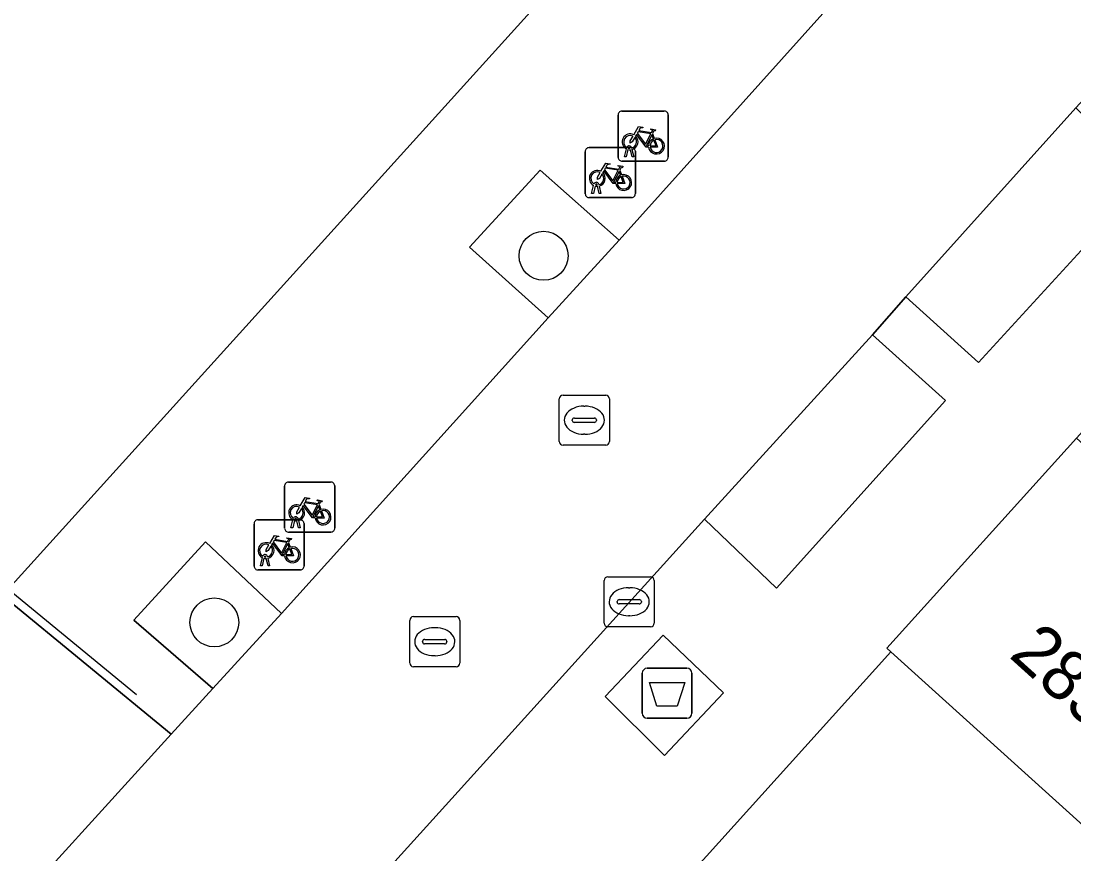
# Model space of a CAD drawing. Extents: x 161772 to 163126, y 383092 to 383917.
# Drawn here: x 162069.03 to 162090.05, y 383197.19 to 383213.83 of the extents above; entities that cross this region are included whole.
import ezdxf

# ---------------------------------------------------------------- set-up
doc = ezdxf.new("R2010")
doc.units = 0
for name, color, linetype in [('IMGEO_Afval_apart_plaats', 7, 'Continuous'), ('IMGEO_Boom', 7, 'Continuous'), ('IMGEO_Erf', 7, 'Continuous'), ('IMGEO_Fietsenrek', 7, 'Continuous'), ('IMGEO_Groenvoorziening', 7, 'Continuous'), ('IMGEO_Kolk', 7, 'Continuous'), ('IMGEO_Lijnafwatering', 7, 'Continuous'), ('IMGEO_Pand', 7, 'Continuous'), ('IMGEO_Pand_nummerreeks', 7, 'Continuous'), ('IMGEO_Parkeervlak_gesloten', 7, 'Continuous'), ('IMGEO_Rijbaan_lokaal_open', 7, 'Continuous'), ('IMGEO_Rioolput', 7, 'Continuous'), ('IMGEO_Voetpad_gesloten', 7, 'Continuous'), ('IMGEO_Voetpad_open', 7, 'Continuous')]:
    doc.layers.add(name, color=color, linetype=linetype)

msp = doc.modelspace()

# ---------------------------------------------------------------- linework, layer by layer
at = {"layer": 'IMGEO_Afval_apart_plaats'}
for p, q in [((162081.431, 383200), (162081.431, 383200.8)), ((162081.431, 383200.8), (162081.431, 383200)), ((162081.531, 383200.9), (162082.321, 383200.9)), ((162082.321, 383200.9), (162081.531, 383200.9)), ((162082.421, 383200.8), (162082.421, 383200)), ((162082.421, 383200), (162082.421, 383200.8)), ((162082.321, 383199.9), (162081.531, 383199.9)), ((162081.531, 383199.9), (162082.321, 383199.9))]:
    msp.add_line(p, q, dxfattribs=at)
msp.add_lwpolyline([(162081.574, 383200.614), (162082.278, 383200.614), (162082.129, 383200.144), (162081.723, 383200.144), (162081.574, 383200.614)], dxfattribs=at)
for centre, start, end in [((162081.531, 383200.8), 90, 180), ((162081.531, 383200.8), 90, 180), ((162082.321, 383200.8), 0, 90), ((162082.321, 383200.8), 360, 90), ((162081.531, 383200), 180, 270), ((162081.531, 383200), 180, 270), ((162082.321, 383200), 270, 0), ((162082.321, 383200), 270, 0)]:
    msp.add_arc(centre, 0.1, start, end, dxfattribs=at)
at = {"layer": 'IMGEO_Boom'}
for centre in [(162079.461, 383209.138), (162072.885, 383201.815)]:
    msp.add_circle(centre, 0.489, dxfattribs=at)
at = {"layer": 'IMGEO_Erf'}
msp.add_lwpolyline([(162068.652, 383202.355), (162096.663, 383233.336), (162100.456, 383238.097), (162111.993, 383252.292)], dxfattribs=at)
msp.add_lwpolyline([(162095.174, 383193.293), (162090.785, 383197.26), (162086.397, 383201.227), (162076.705, 383190.48), (162081.027, 383186.571), (162085.438, 383182.583), (162089.848, 383178.594), (162094.251, 383174.613), (162098.438, 383179.252), (162099.76, 383180.716), (162103.95, 383185.358), (162099.562, 383189.325)], close=True, dxfattribs=at)
at = {"layer": 'IMGEO_Fietsenrek'}
for p, q in [((162080.948, 383211.104), (162080.948, 383211.945)), ((162080.948, 383211.945), (162080.948, 383211.104)), ((162081.023, 383212.029), (162081.864, 383212.029)), ((162081.864, 383212.029), (162081.023, 383212.029)), ((162081.948, 383211.954), (162081.948, 383211.113)), ((162081.948, 383211.113), (162081.948, 383211.954)), ((162081.635, 383211.578), (162081.671, 383211.483)), ((162080.368, 383211.3), (162081.209, 383211.3)), ((162081.209, 383211.3), (162080.368, 383211.3)), ((162081.075, 383211.113), (162081.114, 383211.273)), ((162081.144, 383211.261), (162081.109, 383211.113)), ((162081.186, 383211.285), (162081.185, 383211.289)), ((162081.217, 383211.296), (162081.218, 383211.289)), ((162081.225, 383211.259), (162081.26, 383211.113)), ((162080.293, 383210.375), (162080.293, 383211.216)), ((162080.293, 383211.216), (162080.293, 383210.375)), ((162081.109, 383211.113), (162081.075, 383211.113)), ((162081.227, 383211.113), (162081.193, 383211.255)), ((162081.26, 383211.113), (162081.227, 383211.113)), ((162081.293, 383211.225), (162081.293, 383210.384)), ((162081.293, 383210.384), (162081.293, 383211.225)), ((162080.98, 383210.849), (162081.016, 383210.754)), ((162081.873, 383211.029), (162081.032, 383211.029)), ((162081.032, 383211.029), (162081.873, 383211.029)), ((162080.42, 383210.384), (162080.459, 383210.544)), ((162080.489, 383210.532), (162080.454, 383210.384)), ((162080.531, 383210.556), (162080.53, 383210.56)), ((162080.572, 383210.384), (162080.538, 383210.526)), ((162080.562, 383210.567), (162080.563, 383210.56)), ((162080.57, 383210.53), (162080.605, 383210.384)), ((162081.218, 383210.3), (162080.377, 383210.3)), ((162080.377, 383210.3), (162081.218, 383210.3)), ((162080.454, 383210.384), (162080.42, 383210.384)), ((162080.605, 383210.384), (162080.572, 383210.384)), ((162074.289, 383203.694), (162074.289, 383204.535)), ((162074.289, 383204.535), (162074.289, 383203.694)), ((162074.364, 383204.619), (162075.205, 383204.619)), ((162075.205, 383204.619), (162074.364, 383204.619)), ((162075.289, 383204.544), (162075.289, 383203.703)), ((162075.289, 383203.703), (162075.289, 383204.544)), ((162074.976, 383204.168), (162075.012, 383204.073)), ((162073.678, 383202.939), (162073.678, 383203.78)), ((162073.678, 383203.78), (162073.678, 383202.939)), ((162073.753, 383203.864), (162074.594, 383203.864)), ((162074.594, 383203.864), (162073.753, 383203.864)), ((162074.416, 383203.703), (162074.455, 383203.863)), ((162074.45, 383203.703), (162074.416, 383203.703)), ((162074.485, 383203.851), (162074.45, 383203.703)), ((162074.527, 383203.875), (162074.526, 383203.879)), ((162074.568, 383203.703), (162074.534, 383203.845)), ((162074.558, 383203.886), (162074.559, 383203.879)), ((162074.566, 383203.849), (162074.601, 383203.703)), ((162074.601, 383203.703), (162074.568, 383203.703)), ((162074.678, 383203.789), (162074.678, 383202.948)), ((162074.678, 383202.948), (162074.678, 383203.789)), ((162075.214, 383203.619), (162074.373, 383203.619)), ((162074.373, 383203.619), (162075.214, 383203.619)), ((162074.365, 383203.413), (162074.401, 383203.318)), ((162073.805, 383202.948), (162073.844, 383203.108)), ((162073.874, 383203.096), (162073.839, 383202.948)), ((162073.916, 383203.12), (162073.915, 383203.124)), ((162073.957, 383202.948), (162073.923, 383203.09)), ((162073.947, 383203.131), (162073.948, 383203.124)), ((162073.955, 383203.094), (162073.99, 383202.948)), ((162074.603, 383202.864), (162073.762, 383202.864)), ((162073.762, 383202.864), (162074.603, 383202.864)), ((162073.839, 383202.948), (162073.805, 383202.948)), ((162073.99, 383202.948), (162073.957, 383202.948))]:
    msp.add_line(p, q, dxfattribs=at)
for points in [[(162081.261, 383211.555), (162081.356, 383211.719), (162081.442, 383211.705), (162081.444, 383211.696), (162081.388, 383211.685), (162081.361, 383211.64), (162081.617, 383211.599)], [(162081.282, 383211.503), (162081.23, 383211.413), (162081.19, 383211.388), (162081.191, 383211.435), (162081.246, 383211.529)], [(162081.557, 383211.311), (162081.507, 383211.311), (162081.316, 383211.562), (162081.297, 383211.53)], [(162081.604, 383211.574), (162081.347, 383211.615), (162081.33, 383211.586), (162081.497, 383211.366), (162081.604, 383211.574)], [(162081.652, 383211.476), (162081.622, 383211.553), (162081.513, 383211.335), (162081.556, 383211.335)], [(162081.617, 383211.599), (162081.642, 383211.648), (162081.636, 383211.652), (162081.613, 383211.656), (162081.601, 383211.663), (162081.6, 383211.666), (162081.602, 383211.671), (162081.697, 383211.656), (162081.699, 383211.646), (162081.689, 383211.633), (162081.677, 383211.627), (162081.663, 383211.633), (162081.635, 383211.578)], [(162081.586, 383211.335), (162081.706, 383211.334), (162081.662, 383211.448)], [(162081.682, 383211.455), (162081.737, 383211.31), (162081.587, 383211.31)], [(162080.606, 383210.826), (162080.701, 383210.99), (162080.787, 383210.976), (162080.789, 383210.967), (162080.733, 383210.956), (162080.706, 383210.911), (162080.962, 383210.87)], [(162080.949, 383210.845), (162080.692, 383210.886), (162080.675, 383210.857), (162080.842, 383210.637), (162080.949, 383210.845)], [(162080.962, 383210.87), (162080.987, 383210.919), (162080.981, 383210.923), (162080.958, 383210.927), (162080.946, 383210.934), (162080.945, 383210.937), (162080.947, 383210.942), (162081.042, 383210.927), (162081.044, 383210.917), (162081.034, 383210.904), (162081.022, 383210.898), (162081.008, 383210.904), (162080.98, 383210.849)], [(162080.627, 383210.774), (162080.575, 383210.684), (162080.535, 383210.659), (162080.536, 383210.706), (162080.591, 383210.8)], [(162080.902, 383210.582), (162080.852, 383210.582), (162080.661, 383210.833), (162080.642, 383210.801)], [(162080.997, 383210.747), (162080.967, 383210.824), (162080.858, 383210.606), (162080.901, 383210.606)], [(162080.931, 383210.606), (162081.051, 383210.605), (162081.007, 383210.719)], [(162081.027, 383210.726), (162081.082, 383210.581), (162080.932, 383210.581)], [(162074.623, 383204.093), (162074.571, 383204.003), (162074.531, 383203.978), (162074.532, 383204.025), (162074.587, 383204.119)], [(162074.602, 383204.145), (162074.697, 383204.309), (162074.783, 383204.295), (162074.785, 383204.286), (162074.729, 383204.275), (162074.702, 383204.23), (162074.958, 383204.189)], [(162074.898, 383203.901), (162074.848, 383203.901), (162074.657, 383204.152), (162074.638, 383204.12)], [(162074.945, 383204.164), (162074.688, 383204.205), (162074.671, 383204.176), (162074.838, 383203.956), (162074.945, 383204.164)], [(162074.993, 383204.066), (162074.963, 383204.143), (162074.854, 383203.925), (162074.897, 383203.925)], [(162074.958, 383204.189), (162074.983, 383204.238), (162074.977, 383204.242), (162074.954, 383204.246), (162074.942, 383204.253), (162074.941, 383204.256), (162074.943, 383204.261), (162075.038, 383204.246), (162075.04, 383204.236), (162075.03, 383204.223), (162075.018, 383204.217), (162075.004, 383204.223), (162074.976, 383204.168)], [(162074.927, 383203.925), (162075.047, 383203.924), (162075.003, 383204.038)], [(162075.023, 383204.045), (162075.078, 383203.9), (162074.928, 383203.9)], [(162073.991, 383203.39), (162074.086, 383203.554), (162074.172, 383203.54), (162074.174, 383203.531), (162074.118, 383203.52), (162074.091, 383203.475), (162074.347, 383203.434)], [(162074.347, 383203.434), (162074.372, 383203.483), (162074.366, 383203.487), (162074.343, 383203.491), (162074.331, 383203.498), (162074.33, 383203.501), (162074.332, 383203.506), (162074.427, 383203.491), (162074.429, 383203.481), (162074.419, 383203.468), (162074.407, 383203.462), (162074.393, 383203.468), (162074.365, 383203.413)], [(162074.012, 383203.338), (162073.96, 383203.248), (162073.92, 383203.223), (162073.921, 383203.27), (162073.976, 383203.364)], [(162074.287, 383203.146), (162074.237, 383203.146), (162074.046, 383203.397), (162074.027, 383203.365)], [(162074.334, 383203.409), (162074.077, 383203.45), (162074.06, 383203.421), (162074.227, 383203.201), (162074.334, 383203.409)], [(162074.382, 383203.311), (162074.352, 383203.388), (162074.243, 383203.17), (162074.286, 383203.17)], [(162074.316, 383203.17), (162074.436, 383203.169), (162074.392, 383203.283)], [(162074.412, 383203.29), (162074.467, 383203.145), (162074.317, 383203.145)]]:
    msp.add_lwpolyline(points, dxfattribs=at)
for centre, radius, start, end in [((162081.026, 383211.951), 0.0779, 92.4484, 184.2845), ((162081.026, 383211.951), 0.0779, 92.4484, 184.2845), ((162081.87, 383211.951), 0.0779, 2.4484, 94.2845), ((162081.87, 383211.951), 0.0779, 2.4484, 94.2845), ((162081.188, 383211.414), 0.159, 62.6766, 242.1369), ((162081.188, 383211.414), 0.129, 63.3192, 238.903), ((162081.188, 383211.414), 0.129, 283.6043, 43.4302), ((162081.188, 383211.414), 0.159, 283.5766, 46.6042), ((162081.715, 383211.33), 0.159, 113.3408, 178.3217), ((162081.715, 383211.33), 0.159, 187.0065, 105.7708), ((162080.371, 383211.222), 0.0779, 92.4484, 184.2845), ((162080.371, 383211.222), 0.0779, 92.4484, 184.2845), ((162081.168, 383211.285), 0.0499, 12.8025, 158.6934), ((162081.188, 383211.414), 0.159, 253.9967, 271.7867), ((162081.168, 383211.285), 0.0174, 12.8025, 163.4502), ((162081.188, 383211.414), 0.129, 253.415, 269.0204), ((162081.215, 383211.222), 0.0779, 2.4484, 94.2845), ((162081.215, 383211.222), 0.0779, 2.4484, 94.2845), ((162081.715, 383211.33), 0.129, 113.923, 177.9556), ((162081.715, 383211.33), 0.129, 188.6715, 104.5883), ((162081.026, 383211.107), 0.0779, 182.4484, 274.2845), ((162081.026, 383211.107), 0.0779, 182.4484, 274.2845), ((162081.87, 383211.107), 0.0779, 272.4484, 4.2845), ((162081.87, 383211.107), 0.0779, 272.4484, 4.2845), ((162080.533, 383210.685), 0.159, 62.6766, 242.1369), ((162080.533, 383210.685), 0.129, 63.3192, 238.903), ((162080.533, 383210.685), 0.129, 283.6043, 43.4302), ((162080.533, 383210.685), 0.159, 283.5766, 46.6042), ((162081.06, 383210.601), 0.159, 113.3408, 178.3217), ((162081.06, 383210.601), 0.159, 187.0065, 105.7708), ((162081.06, 383210.601), 0.129, 113.923, 177.9556), ((162081.06, 383210.601), 0.129, 188.6715, 104.5883), ((162080.513, 383210.556), 0.0499, 12.8025, 158.6934), ((162080.533, 383210.685), 0.159, 253.9967, 271.7867), ((162080.513, 383210.556), 0.0174, 12.8025, 163.4502), ((162080.533, 383210.685), 0.129, 253.415, 269.0204), ((162080.371, 383210.378), 0.0779, 182.4484, 274.2845), ((162080.371, 383210.378), 0.0779, 182.4484, 274.2845), ((162081.215, 383210.378), 0.0779, 272.4484, 4.2845), ((162081.215, 383210.378), 0.0779, 272.4484, 4.2845), ((162074.367, 383204.541), 0.0779, 92.4484, 184.2845), ((162074.367, 383204.541), 0.0779, 92.4484, 184.2845), ((162075.211, 383204.541), 0.0779, 2.4484, 94.2845), ((162075.211, 383204.541), 0.0779, 2.4484, 94.2845), ((162074.529, 383204.004), 0.159, 62.6766, 242.1369), ((162074.529, 383204.004), 0.129, 63.3192, 238.903), ((162074.529, 383204.004), 0.159, 283.5766, 46.6042), ((162074.509, 383203.875), 0.0499, 12.8025, 158.6934), ((162074.529, 383204.004), 0.129, 283.6043, 43.4302), ((162075.056, 383203.92), 0.159, 113.3408, 178.3217), ((162075.056, 383203.92), 0.159, 187.0065, 105.7708), ((162075.056, 383203.92), 0.129, 113.923, 177.9556), ((162075.056, 383203.92), 0.129, 188.6715, 104.5883), ((162073.756, 383203.786), 0.0779, 92.4484, 184.2845), ((162073.756, 383203.786), 0.0779, 92.4484, 184.2845), ((162074.367, 383203.697), 0.0779, 182.4484, 274.2845), ((162074.367, 383203.697), 0.0779, 182.4484, 274.2845), ((162074.529, 383204.004), 0.159, 253.9967, 271.7867), ((162074.509, 383203.875), 0.0174, 12.8025, 163.4502), ((162074.529, 383204.004), 0.129, 253.415, 269.0204), ((162074.6, 383203.786), 0.0779, 2.4484, 94.2845), ((162074.6, 383203.786), 0.0779, 2.4484, 94.2845), ((162075.211, 383203.697), 0.0779, 272.4484, 4.2845), ((162075.211, 383203.697), 0.0779, 272.4484, 4.2845), ((162073.918, 383203.249), 0.159, 62.6766, 242.1369), ((162073.918, 383203.249), 0.129, 63.3192, 238.903), ((162073.918, 383203.249), 0.129, 283.6043, 43.4302), ((162073.918, 383203.249), 0.159, 283.5766, 46.6042), ((162074.445, 383203.165), 0.159, 113.3408, 178.3217), ((162074.445, 383203.165), 0.159, 187.0065, 105.7708), ((162074.445, 383203.165), 0.129, 113.923, 177.9556), ((162074.445, 383203.165), 0.129, 188.6715, 104.5883), ((162073.898, 383203.12), 0.0499, 12.8025, 158.6934), ((162073.918, 383203.249), 0.159, 253.9967, 271.7867), ((162073.898, 383203.12), 0.0174, 12.8025, 163.4502), ((162073.918, 383203.249), 0.129, 253.415, 269.0204), ((162073.756, 383202.942), 0.0779, 182.4484, 274.2845), ((162073.756, 383202.942), 0.0779, 182.4484, 274.2845), ((162074.6, 383202.942), 0.0779, 272.4484, 4.2845), ((162074.6, 383202.942), 0.0779, 272.4484, 4.2845)]:
    msp.add_arc(centre, radius, start, end, dxfattribs=at)
at = {"layer": 'IMGEO_Groenvoorziening'}
for points in [[(162079.552, 383207.898), (162080.969, 383209.451), (162079.394, 383210.845), (162077.982, 383209.307)], [(162072.856, 383200.493), (162074.229, 383201.995), (162072.708, 383203.421), (162071.275, 383201.86)]]:
    msp.add_lwpolyline(points, close=True, dxfattribs=at)
at = {"layer": 'IMGEO_Kolk'}
for p, q in [((162080.67, 383201.801), (162080.67, 383202.653)), ((162080.745, 383202.727), (162081.597, 383202.727)), ((162081.671, 383202.653), (162081.671, 383201.801)), ((162081.158, 383202.507), (162081.183, 383202.507)), ((162080.929, 383202.221), (162080.929, 383202.233)), ((162080.972, 383202.27), (162081.37, 383202.27)), ((162081.413, 383202.233), (162081.413, 383202.221)), ((162081.367, 383202.184), (162080.969, 383202.184)), ((162081.181, 383201.947), (162081.156, 383201.947)), ((162081.597, 383201.727), (162080.745, 383201.727))]:
    msp.add_line(p, q, dxfattribs=at)
for points in [[(162080.67, 383201.801), (162080.67, 383202.653)], [(162080.745, 383202.727), (162081.597, 383202.727)], [(162081.671, 383202.653), (162081.671, 383201.801)], [(162081.597, 383201.727), (162080.745, 383201.727)]]:
    msp.add_lwpolyline(points, dxfattribs=at)
for centre, radius, start, end in [((162080.747, 383202.651), 0.0765, 91.552, 178.448), ((162080.747, 383202.651), 0.0765, 91.552, 178.448), ((162081.595, 383202.651), 0.0765, 1.552, 88.448), ((162081.595, 383202.651), 0.0765, 1.552, 88.448), ((162080.969, 383202.23), 0.0403, 85.8775, 175.7526), ((162080.966, 383202.22), 0.0366, 178.938, 274.7102), ((162081.37, 383202.227), 0.043, 264.8664, 352.4533), ((162081.374, 383202.232), 0.0386, 1.7309, 96.639), ((162080.747, 383201.803), 0.0765, 181.552, 268.448), ((162080.747, 383201.803), 0.0765, 181.552, 268.448), ((162081.595, 383201.803), 0.0765, 271.552, 358.448), ((162081.595, 383201.803), 0.0765, 271.552, 358.448)]:
    msp.add_arc(centre, radius, start, end, dxfattribs=at)
for centre, major_axis, ratio, start_param, end_param in [((162081.157, 383202.227), (-0.387, 0.002), 0.722429, 4.712389, 7.853982), ((162081.182, 383202.227), (-0.39, 0.002), 0.717154, 1.570796, 4.712389)]:
    msp.add_ellipse(centre, major_axis=major_axis, ratio=ratio, start_param=start_param, end_param=end_param, dxfattribs=at)
at = {"layer": 'IMGEO_Lijnafwatering'}
msp.add_lwpolyline([(162055.076, 383213.739), (162071.332, 383200.373)], dxfattribs=at)
at = {"layer": 'IMGEO_Pand'}
msp.add_lwpolyline([(162094.578, 383201.455), (162090.104, 383205.493), (162086.317, 383201.299), (162086.397, 383201.227), (162090.785, 383197.26)], close=True, dxfattribs=at)
at = {"layer": 'IMGEO_Parkeervlak_gesloten'}
for points in [[(162090.088, 383212.094), (162086.694, 383208.318), (162088.145, 383207.008), (162091.512, 383210.68)], [(162086.03, 383207.558), (162082.677, 383203.875), (162084.114, 383202.501), (162087.486, 383206.248)]]:
    msp.add_lwpolyline(points, close=True, dxfattribs=at)
at = {"layer": 'IMGEO_Rijbaan_lokaal_open'}
msp.add_lwpolyline([(161982.816, 383272.991), (161980.385, 383274.991), (161956.7, 383294.535), (161953.358, 383290.171), (161965.539, 383280.118), (161976.98, 383270.676), (162068.256, 383195.442), (162072.024, 383199.58), (162068.652, 383202.355), (162022.469, 383240.368), (162022.186, 383240.601)], close=True, dxfattribs=at)
for points in [[(162111.993, 383252.292), (162100.456, 383238.097), (162096.663, 383233.336), (162068.652, 383202.355), (162072.024, 383199.58), (162072.856, 383200.493), (162071.275, 383201.86), (162072.708, 383203.421), (162074.229, 383201.995), (162079.552, 383207.898), (162077.982, 383209.307), (162079.394, 383210.845), (162080.969, 383209.451), (162086.275, 383215.36), (162084.721, 383216.748), (162086.149, 383218.279), (162087.701, 383216.922), (162093.019, 383222.805), (162091.451, 383224.223), (162092.859, 383225.766), (162094.438, 383224.339), (162100.965, 383231.546), (162118.717, 383251.19)], [(162118.717, 383251.19), (162100.965, 383231.546), (162094.438, 383224.339), (162093.019, 383222.805), (162087.701, 383216.922), (162086.275, 383215.36), (162080.969, 383209.451), (162079.552, 383207.898), (162074.229, 383201.995), (162072.856, 383200.493), (162072.024, 383199.58), (162068.256, 383195.442), (162067.57, 383194.688), (162066.195, 383193.13), (162060.56, 383186.888), (162059.171, 383185.317), (162058.675, 383184.763), (162055.856, 383181.62), (162055.724, 383181.473), (162059.513, 383178.276), (162082.677, 383203.875), (162086.03, 383207.558), (162086.694, 383208.318), (162090.088, 383212.094)]]:
    msp.add_lwpolyline(points, dxfattribs=at)
at = {"layer": 'IMGEO_Rioolput'}
for p, q in [((162079.774, 383205.428), (162079.774, 383206.28)), ((162079.849, 383206.354), (162080.701, 383206.354)), ((162080.775, 383206.28), (162080.775, 383205.428)), ((162080.262, 383206.134), (162080.287, 383206.134)), ((162080.033, 383205.848), (162080.033, 383205.86)), ((162080.471, 383205.811), (162080.073, 383205.811)), ((162080.076, 383205.897), (162080.474, 383205.897)), ((162080.517, 383205.86), (162080.517, 383205.848)), ((162080.285, 383205.574), (162080.26, 383205.574)), ((162080.701, 383205.354), (162079.849, 383205.354)), ((162076.786, 383201.004), (162076.786, 383201.856)), ((162076.861, 383201.93), (162077.713, 383201.93)), ((162077.787, 383201.856), (162077.787, 383201.004)), ((162077.274, 383201.71), (162077.299, 383201.71)), ((162077.045, 383201.424), (162077.045, 383201.436)), ((162077.483, 383201.387), (162077.085, 383201.387)), ((162077.088, 383201.473), (162077.486, 383201.473)), ((162077.529, 383201.436), (162077.529, 383201.424)), ((162077.297, 383201.15), (162077.272, 383201.15)), ((162077.713, 383200.93), (162076.861, 383200.93))]:
    msp.add_line(p, q, dxfattribs=at)
for points in [[(162079.774, 383205.428), (162079.774, 383206.28)], [(162079.849, 383206.354), (162080.701, 383206.354)], [(162080.775, 383206.28), (162080.775, 383205.428)], [(162080.701, 383205.354), (162079.849, 383205.354)], [(162076.786, 383201.004), (162076.786, 383201.856)], [(162076.861, 383201.93), (162077.713, 383201.93)], [(162077.787, 383201.856), (162077.787, 383201.004)], [(162077.713, 383200.93), (162076.861, 383200.93)]]:
    msp.add_lwpolyline(points, dxfattribs=at)
for centre, radius, start, end in [((162079.851, 383206.278), 0.0765, 91.552, 178.448), ((162079.851, 383206.278), 0.0765, 91.552, 178.448), ((162080.699, 383206.278), 0.0765, 1.552, 88.448), ((162080.699, 383206.278), 0.0765, 1.552, 88.448), ((162080.073, 383205.857), 0.0403, 85.8775, 175.7526), ((162080.07, 383205.847), 0.0366, 178.938, 274.7102), ((162080.474, 383205.854), 0.043, 264.8664, 352.4533), ((162080.478, 383205.859), 0.0386, 1.7309, 96.639), ((162079.851, 383205.43), 0.0765, 181.552, 268.448), ((162079.851, 383205.43), 0.0765, 181.552, 268.448), ((162080.699, 383205.43), 0.0765, 271.552, 358.448), ((162080.699, 383205.43), 0.0765, 271.552, 358.448), ((162076.863, 383201.854), 0.0765, 91.552, 178.448), ((162076.863, 383201.854), 0.0765, 91.552, 178.448), ((162077.711, 383201.854), 0.0765, 1.552, 88.448), ((162077.711, 383201.854), 0.0765, 1.552, 88.448), ((162077.085, 383201.433), 0.0403, 85.8775, 175.7526), ((162077.082, 383201.423), 0.0366, 178.938, 274.7102), ((162077.486, 383201.43), 0.043, 264.8664, 352.4533), ((162077.49, 383201.435), 0.0386, 1.7309, 96.639), ((162076.863, 383201.006), 0.0765, 181.552, 268.448), ((162076.863, 383201.006), 0.0765, 181.552, 268.448), ((162077.711, 383201.006), 0.0765, 271.552, 358.448), ((162077.711, 383201.006), 0.0765, 271.552, 358.448)]:
    msp.add_arc(centre, radius, start, end, dxfattribs=at)
for centre, major_axis, ratio, start_param, end_param in [((162080.261, 383205.854), (-0.387, 0.002), 0.722429, 4.712389, 7.853982), ((162080.286, 383205.854), (-0.39, 0.002), 0.717154, 1.570796, 4.712389), ((162077.273, 383201.43), (-0.387, 0.002), 0.722429, 4.712389, 7.853982), ((162077.298, 383201.43), (-0.39, 0.002), 0.717154, 1.570796, 4.712389)]:
    msp.add_ellipse(centre, major_axis=major_axis, ratio=ratio, start_param=start_param, end_param=end_param, dxfattribs=at)
at = {"layer": 'IMGEO_Voetpad_gesloten'}
msp.add_lwpolyline([(162080.689, 383200.336), (162081.876, 383199.154), (162083.052, 383200.407), (162081.848, 383201.56)], close=True, dxfattribs=at)
at = {"layer": 'IMGEO_Voetpad_open'}
for points in [[(162065.489, 383178.082), (162069.12, 383182.096), (162069.034, 383182.175), (162072.81, 383186.351), (162076.617, 383190.56), (162076.705, 383190.48), (162086.397, 383201.227), (162086.317, 383201.299), (162090.104, 383205.493), (162093.9, 383209.698), (162094.087, 383209.529), (162103.69, 383220.403), (162103.624, 383220.464), (162107.4, 383224.625), (162111.211, 383228.825), (162111.275, 383228.768), (162121.002, 383239.507), (162120.932, 383239.57), (162124.741, 383243.793), (162128.505, 383247.965)], [(162107.003, 383227.908), (162103.659, 383224.144), (162102.113, 383225.507), (162101.485, 383224.818), (162102.969, 383223.416), (162100.227, 383220.352), (162098.795, 383221.738), (162098.124, 383221.004), (162099.562, 383219.604), (162096.232, 383215.94), (162094.76, 383217.257), (162094.09, 383216.514), (162095.526, 383215.184), (162092.166, 383211.442), (162090.753, 383212.81), (162090.088, 383212.094), (162091.512, 383210.68), (162088.145, 383207.008), (162086.694, 383208.318), (162086.03, 383207.558), (162087.486, 383206.248), (162084.114, 383202.501), (162082.677, 383203.875), (162059.513, 383178.276)]]:
    msp.add_lwpolyline(points, dxfattribs=at)
msp.add_lwpolyline([(162083.052, 383200.407), (162081.876, 383199.154), (162080.689, 383200.336), (162081.848, 383201.56)], close=True, dxfattribs=at)

# ---------------------------------------------------------------- texts
at = {"layer": 'IMGEO_Pand_nummerreeks'}
msp.add_text('285', height=1, rotation=317.8819, dxfattribs=at).set_placement((162088.732, 383201.138))

doc.saveas('drawing.dxf')
